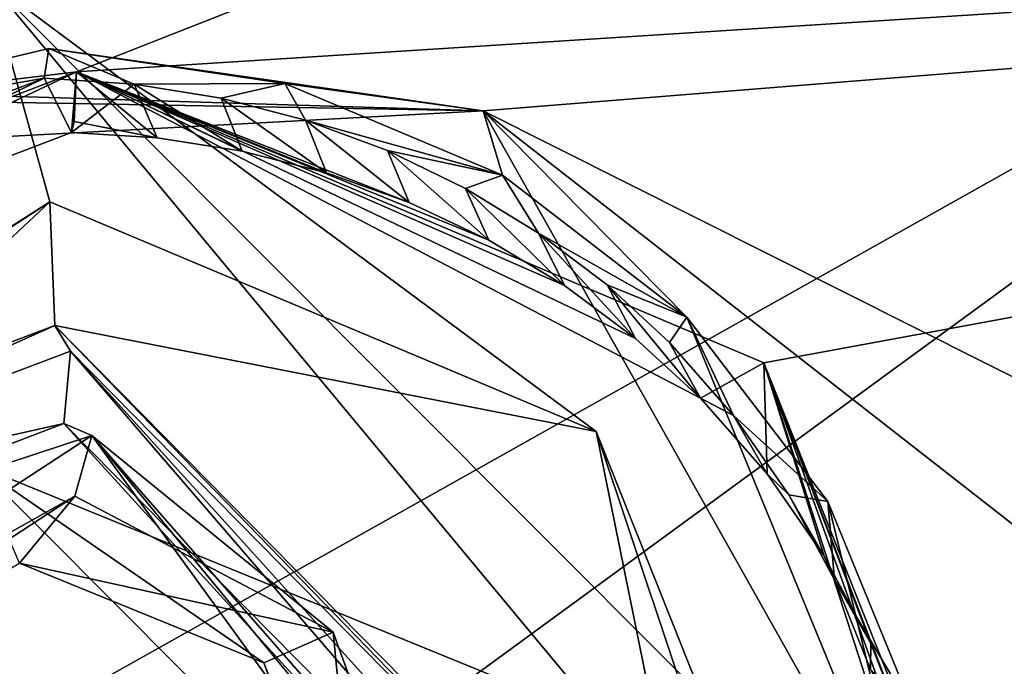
# Model space of a CAD drawing. Header units: millimetres. Extents: x -147 to 294, y -82 to 275.
# Tile 326 of 609: x 223.25 to 226.97, y 212.05 to 214.49. Entities that reach past the tile are written whole.
import ezdxf

# ---------------------------------------------------------------- set-up
doc = ezdxf.new("R2010")
doc.units = ezdxf.units.MM
doc.header["$LTSCALE"] = 67.506716
for name, color, linetype in [('1514', 7, 'CONTINUOUS'), ('1516', 7, 'CONTINUOUS'), ('1517', 7, 'CONTINUOUS'), ('1521', 7, 'CONTINUOUS'), ('1522', 7, 'CONTINUOUS'), ('1523', 7, 'CONTINUOUS'), ('1526', 7, 'CONTINUOUS'), ('1527', 7, 'CONTINUOUS'), ('1528', 7, 'CONTINUOUS'), ('1879', 7, 'CONTINUOUS'), ('2223', 7, 'CONTINUOUS'), ('2263', 7, 'CONTINUOUS'), ('2264', 7, 'CONTINUOUS'), ('2269', 7, 'CONTINUOUS'), ('2270', 7, 'CONTINUOUS'), ('2271', 7, 'CONTINUOUS'), ('2272', 7, 'CONTINUOUS'), ('756', 7, 'CONTINUOUS'), ('841', 7, 'CONTINUOUS')]:
    doc.layers.add(name, color=color, linetype=linetype)

msp = doc.modelspace()

# ---------------------------------------------------------------- linework, layer by layer
at = {"layer": '1514', "linetype": 'CONTINUOUS'}
for points in [[(223.1358, 214.6399, -12.0937), (226.2416, 211.5258, -13.161), (223.0931, 212.8104, -12.5241), (223.1358, 214.6399, -12.0937)], [(223.0931, 212.8104, -12.5241), (226.2416, 211.5258, -13.161), (224.372, 211.5258, -12.9641), (223.0931, 212.8104, -12.5241)]]:
    msp.add_3dface(points, dxfattribs=at)
at = {"layer": '1516', "linetype": 'CONTINUOUS'}
for points in [[(223.1358, 214.6399, -12.0937), (219.877, 211.5258, -12.4908), (223.3667, 213.8048, -9.7203), (223.1358, 214.6399, -12.0937)], [(226.2416, 211.5258, -13.161), (223.1358, 214.6399, -12.0937), (226.2346, 210.9117, -10.5478), (226.2416, 211.5258, -13.161)], [(226.2346, 210.9117, -10.5478), (223.1358, 214.6399, -12.0937), (225.4272, 212.9389, -10.0242), (226.2346, 210.9117, -10.5478)], [(225.4272, 212.9389, -10.0242), (223.1358, 214.6399, -12.0937), (223.3667, 213.8048, -9.7203), (225.4272, 212.9389, -10.0242)], [(219.877, 211.5258, -12.4908), (220.3597, 210.9879, -10.2533), (223.3667, 213.8048, -9.7203), (219.877, 211.5258, -12.4908)]]:
    msp.add_3dface(points, dxfattribs=at)
at = {"layer": '1517', "linetype": 'CONTINUOUS'}
for points in [[(223.3667, 213.8048, -9.7203), (220.3597, 210.9879, -10.2533), (221.5528, 212.6435, -9.5599), (223.3667, 213.8048, -9.7203)], [(223.3857, 213.3387, -9.4628), (223.3667, 213.8048, -9.7203), (221.5528, 212.6435, -9.5599), (223.3857, 213.3387, -9.4628)], [(225.4272, 212.9389, -10.0242), (223.3667, 213.8048, -9.7203), (223.3857, 213.3387, -9.4628), (225.4272, 212.9389, -10.0242)], [(225.8546, 210.8321, -10.1571), (225.4272, 212.9389, -10.0242), (223.3857, 213.3387, -9.4628), (225.8546, 210.8321, -10.1571)], [(226.2346, 210.9117, -10.5478), (225.4272, 212.9389, -10.0242), (226.1239, 210.8525, -10.2789), (226.2346, 210.9117, -10.5478)], [(226.1239, 210.8525, -10.2789), (225.4272, 212.9389, -10.0242), (225.8546, 210.8321, -10.1571), (226.1239, 210.8525, -10.2789)]]:
    msp.add_3dface(points, dxfattribs=at)
at = {"layer": '1521', "linetype": 'CONTINUOUS'}
for points in [[(221.6969, 212.5814, -9.5784), (223.4194, 212.9685, -9.8142), (223.4451, 213.2412, -9.4872), (221.6969, 212.5814, -9.5784)], [(223.4194, 212.9685, -9.8142), (225.4732, 210.8888, -10.3703), (223.4451, 213.2412, -9.4872), (223.4194, 212.9685, -9.8142)], [(225.609, 210.8485, -10.2087), (225.8166, 210.8325, -10.1551), (223.4451, 213.2412, -9.4872), (225.609, 210.8485, -10.2087)], [(225.4732, 210.8888, -10.3703), (225.609, 210.8485, -10.2087), (223.4451, 213.2412, -9.4872), (225.4732, 210.8888, -10.3703)], [(221.9147, 212.3939, -9.9108), (223.4194, 212.9685, -9.8142), (221.6969, 212.5814, -9.5784), (221.9147, 212.3939, -9.9108)]]:
    msp.add_3dface(points, dxfattribs=at)
at = {"layer": '1522', "linetype": 'CONTINUOUS'}
for points in [[(223.3857, 213.3387, -9.4628), (221.5528, 212.6435, -9.5599), (221.6969, 212.5814, -9.5784), (223.3857, 213.3387, -9.4628)], [(223.3857, 213.3387, -9.4628), (221.6969, 212.5814, -9.5784), (223.4451, 213.2412, -9.4872), (223.3857, 213.3387, -9.4628)], [(225.8546, 210.8321, -10.1571), (223.3857, 213.3387, -9.4628), (225.8166, 210.8325, -10.1551), (225.8546, 210.8321, -10.1571)], [(225.8166, 210.8325, -10.1551), (223.3857, 213.3387, -9.4628), (223.4451, 213.2412, -9.4872), (225.8166, 210.8325, -10.1551)]]:
    msp.add_3dface(points, dxfattribs=at)
at = {"layer": '1523', "linetype": 'CONTINUOUS'}
for points in [[(223.4194, 212.9685, -9.8142), (221.9147, 212.3939, -9.9108), (223.5247, 212.9232, -10.6628), (223.4194, 212.9685, -9.8142)], [(225.4732, 210.8888, -10.3703), (223.4194, 212.9685, -9.8142), (225.1152, 211.1073, -11.2619), (225.4732, 210.8888, -10.3703)], [(225.1152, 211.1073, -11.2619), (223.4194, 212.9685, -9.8142), (223.5247, 212.9232, -10.6628), (225.1152, 211.1073, -11.2619)], [(223.5247, 212.9232, -10.6628), (221.9147, 212.3939, -9.9108), (221.4446, 211.5637, -10.7669), (223.5247, 212.9232, -10.6628)]]:
    msp.add_3dface(points, dxfattribs=at)
at = {"layer": '1526', "linetype": 'CONTINUOUS'}
for points in [[(223.5247, 212.9232, -10.6628), (221.4446, 211.5637, -10.7669), (223.4606, 212.6944, -10.9378), (223.5247, 212.9232, -10.6628)], [(224.4347, 212.1826, -11.162), (223.5247, 212.9232, -10.6628), (223.4606, 212.6944, -10.9378), (224.4347, 212.1826, -11.162)], [(225.1152, 211.1073, -11.2619), (223.5247, 212.9232, -10.6628), (224.9922, 211.1438, -11.4043), (225.1152, 211.1073, -11.2619)], [(223.5247, 212.9232, -10.6628), (224.8053, 211.1579, -11.4446), (224.9922, 211.1438, -11.4043), (223.5247, 212.9232, -10.6628)], [(224.8053, 211.1579, -11.4446), (223.5247, 212.9232, -10.6628), (224.4347, 212.1826, -11.162), (224.8053, 211.1579, -11.4446)], [(223.4606, 212.6944, -10.9378), (221.4446, 211.5637, -10.7669), (221.6989, 211.5441, -11.0257), (223.4606, 212.6944, -10.9378)]]:
    msp.add_3dface(points, dxfattribs=at)
at = {"layer": '1527', "linetype": 'CONTINUOUS'}
for points in [[(223.4606, 212.6944, -10.9378), (221.6989, 211.5441, -11.0257), (223.2521, 212.4425, -10.9757), (223.4606, 212.6944, -10.9378)], [(224.4347, 212.1826, -11.162), (223.4606, 212.6944, -10.9378), (223.2521, 212.4425, -10.9757), (224.4347, 212.1826, -11.162)], [(224.1732, 212.066, -11.1622), (224.4347, 212.1826, -11.162), (223.2521, 212.4425, -10.9757), (224.1732, 212.066, -11.1622)], [(224.535, 211.1579, -11.4161), (224.4347, 212.1826, -11.162), (224.1732, 212.066, -11.1622), (224.535, 211.1579, -11.4161)], [(224.8053, 211.1579, -11.4446), (224.4347, 212.1826, -11.162), (224.535, 211.1579, -11.4161), (224.8053, 211.1579, -11.4446)]]:
    msp.add_3dface(points, dxfattribs=at)
at = {"layer": '1528', "linetype": 'CONTINUOUS'}
for points in [[(223.0931, 212.8104, -12.5241), (224.372, 211.5258, -12.9641), (224.1732, 212.066, -11.1622), (223.0931, 212.8104, -12.5241)], [(223.0931, 212.8104, -12.5241), (224.1732, 212.066, -11.1622), (223.2521, 212.4425, -10.9757), (223.0931, 212.8104, -12.5241)], [(224.372, 211.5258, -12.9641), (224.535, 211.1579, -11.4161), (224.1732, 212.066, -11.1622), (224.372, 211.5258, -12.9641)]]:
    msp.add_3dface(points, dxfattribs=at)
at = {"layer": '1879', "linetype": 'CONTINUOUS'}
for points in [[(232.5623, 214.7563, -11.3568), (214.115, 214.4828, -10.711), (215.6296, 219.5454, -9.6485), (232.5623, 214.7563, -11.3568)], [(225.0009, 214.1485, -10.9905), (214.115, 214.4828, -10.711), (232.5623, 214.7563, -11.3568), (225.0009, 214.1485, -10.9905)], [(230.9499, 211.1595, -12.0552), (225.0009, 214.1485, -10.9905), (232.5623, 214.7563, -11.3568), (230.9499, 211.1595, -12.0552)], [(221.4861, 214.2106, -10.8442), (214.115, 214.4828, -10.711), (225.0009, 214.1485, -10.9905), (221.4861, 214.2106, -10.8442)], [(226.6623, 211.1959, -11.7605), (225.0009, 214.1485, -10.9905), (228.8075, 211.1751, -11.8967), (226.6623, 211.1959, -11.7605)], [(228.8075, 211.1751, -11.8967), (225.0009, 214.1485, -10.9905), (230.9499, 211.1595, -12.0552), (228.8075, 211.1751, -11.8967)]]:
    msp.add_3dface(points, dxfattribs=at)
at = {"layer": '2223', "linetype": 'CONTINUOUS'}
for points in [[(208.6201, 217.752, -7.7874), (213.2451, 213.012, -8.6932), (224.7528, 217.1607, -7.9809), (208.6201, 217.752, -7.7874)], [(224.7528, 217.1607, -7.9809), (213.2451, 213.012, -8.6932), (228.2363, 216.1705, -8.373), (224.7528, 217.1607, -7.9809)], [(213.2451, 213.012, -8.6932), (214.1912, 213.1747, -8.6462), (228.2363, 216.1705, -8.373), (213.2451, 213.012, -8.6932)], [(214.1912, 213.1747, -8.6462), (223.4673, 214.2947, -8.535), (228.2363, 216.1705, -8.373), (214.1912, 213.1747, -8.6462)], [(223.4673, 214.2947, -8.535), (236.529, 215.1275, -9.2907), (228.2363, 216.1705, -8.373), (223.4673, 214.2947, -8.535)], [(226.0595, 213.1977, -8.8962), (236.529, 215.1275, -9.2907), (223.4673, 214.2947, -8.535), (226.0595, 213.1977, -8.8962)], [(227.0693, 210.6551, -9.5444), (236.529, 215.1275, -9.2907), (226.0595, 213.1977, -8.8962), (227.0693, 210.6551, -9.5444)], [(220.8279, 213.2816, -8.6769), (223.4673, 214.2947, -8.535), (214.1912, 213.1747, -8.6462), (220.8279, 213.2816, -8.6769)]]:
    msp.add_3dface(points, dxfattribs=at)
at = {"layer": '2263', "linetype": 'CONTINUOUS'}
for points in [[(223.4673, 214.2947, -8.535), (220.8279, 213.2816, -8.6769), (221.0301, 213.142, -9.032), (223.4673, 214.2947, -8.535)], [(223.4492, 214.066, -8.8886), (223.4673, 214.2947, -8.535), (221.0301, 213.142, -9.032), (223.4492, 214.066, -8.8886)], [(223.4592, 214.1081, -8.6642), (223.4673, 214.2947, -8.535), (223.4492, 214.066, -8.8886), (223.4592, 214.1081, -8.6642)]]:
    msp.add_3dface(points, dxfattribs=at)
at = {"layer": '2264', "linetype": 'CONTINUOUS'}
for points in [[(223.4673, 214.2947, -8.535), (223.4592, 214.1081, -8.6642), (223.771, 214.0458, -8.9038), (223.4673, 214.2947, -8.535)], [(226.0595, 213.1977, -8.8962), (223.4673, 214.2947, -8.535), (225.8204, 213.0645, -9.2047), (226.0595, 213.1977, -8.8962)], [(225.8204, 213.0645, -9.2047), (223.4673, 214.2947, -8.535), (225.5747, 213.2893, -9.1429), (225.8204, 213.0645, -9.2047)], [(225.5747, 213.2893, -9.1429), (223.4673, 214.2947, -8.535), (225.307, 213.4888, -9.0866), (225.5747, 213.2893, -9.1429)], [(225.307, 213.4888, -9.0866), (223.4673, 214.2947, -8.535), (225.0216, 213.6603, -9.0363), (225.307, 213.4888, -9.0866)], [(225.0216, 213.6603, -9.0363), (223.4673, 214.2947, -8.535), (224.7213, 213.8027, -8.9926), (225.0216, 213.6603, -9.0363)], [(224.7213, 213.8027, -8.9926), (223.4673, 214.2947, -8.535), (224.41, 213.9147, -8.9558), (224.7213, 213.8027, -8.9926)], [(224.41, 213.9147, -8.9558), (223.4673, 214.2947, -8.535), (224.0923, 213.9956, -8.9261), (224.41, 213.9147, -8.9558)], [(224.0923, 213.9956, -8.9261), (223.4673, 214.2947, -8.535), (223.771, 214.0458, -8.9038), (224.0923, 213.9956, -8.9261)], [(223.4592, 214.1081, -8.6642), (223.4492, 214.066, -8.8886), (223.771, 214.0458, -8.9038), (223.4592, 214.1081, -8.6642)], [(226.0711, 212.7797, -9.281), (226.0595, 213.1977, -8.8962), (225.8204, 213.0645, -9.2047), (226.0711, 212.7797, -9.281)], [(227.0693, 210.6551, -9.5444), (226.0595, 213.1977, -8.8962), (226.744, 211.0803, -9.7104), (227.0693, 210.6551, -9.5444)], [(226.744, 211.0803, -9.7104), (226.0595, 213.1977, -8.8962), (226.6918, 211.4387, -9.6226), (226.744, 211.0803, -9.7104)], [(226.6918, 211.4387, -9.6226), (226.0595, 213.1977, -8.8962), (226.5979, 211.7933, -9.5344), (226.6918, 211.4387, -9.6226)], [(226.5979, 211.7933, -9.5344), (226.0595, 213.1977, -8.8962), (226.4622, 212.1391, -9.4471), (226.5979, 211.7933, -9.5344)], [(226.4622, 212.1391, -9.4471), (226.0595, 213.1977, -8.8962), (226.2861, 212.4693, -9.3622), (226.4622, 212.1391, -9.4471)], [(226.2861, 212.4693, -9.3622), (226.0595, 213.1977, -8.8962), (226.0711, 212.7797, -9.281), (226.2861, 212.4693, -9.3622)]]:
    msp.add_3dface(points, dxfattribs=at)
at = {"layer": '2269', "linetype": 'CONTINUOUS'}
for points in [[(223.3461, 214.2713, -9.8678), (221.0301, 213.142, -9.032), (220.9446, 213.3499, -9.9976), (223.3461, 214.2713, -9.8678)], [(223.4492, 214.066, -8.8886), (221.0301, 213.142, -9.032), (223.3461, 214.2713, -9.8678), (223.4492, 214.066, -8.8886)]]:
    msp.add_3dface(points, dxfattribs=at)
at = {"layer": '2270', "linetype": 'CONTINUOUS'}
for points in [[(223.3636, 214.3825, -9.8438), (223.3461, 214.2713, -9.8678), (221.6181, 213.9662, -9.8775), (223.3636, 214.3825, -9.8438)], [(223.6852, 214.2489, -9.8859), (223.3461, 214.2713, -9.8678), (223.3636, 214.3825, -9.8438), (223.6852, 214.2489, -9.8859)], [(224.2532, 214.2515, -9.9087), (223.6852, 214.2489, -9.8859), (223.3636, 214.3825, -9.8438), (224.2532, 214.2515, -9.9087)], [(223.3461, 214.2713, -9.8678), (220.9446, 213.3499, -9.9976), (221.6181, 213.9662, -9.8775), (223.3461, 214.2713, -9.8678)], [(224.0132, 214.1961, -9.9109), (223.6852, 214.2489, -9.8859), (224.2532, 214.2515, -9.9087), (224.0132, 214.1961, -9.9109)], [(224.3306, 214.1128, -9.9428), (224.0132, 214.1961, -9.9109), (224.2532, 214.2515, -9.9087), (224.3306, 214.1128, -9.9428)], [(225.0731, 213.9053, -10.0225), (224.3306, 214.1128, -9.9428), (224.2532, 214.2515, -9.9087), (225.0731, 213.9053, -10.0225)], [(224.6395, 213.9982, -9.9819), (224.3306, 214.1128, -9.9428), (225.0731, 213.9053, -10.0225), (224.6395, 213.9982, -9.9819)], [(224.934, 213.8553, -10.0272), (224.6395, 213.9982, -9.9819), (225.0731, 213.9053, -10.0225), (224.934, 213.8553, -10.0272)], [(225.2094, 213.6866, -10.078), (224.934, 213.8553, -10.0272), (225.0731, 213.9053, -10.0225), (225.2094, 213.6866, -10.078)], [(225.7686, 213.3694, -10.177), (225.2094, 213.6866, -10.078), (225.0731, 213.9053, -10.0225), (225.7686, 213.3694, -10.177)], [(225.4678, 213.4913, -10.1345), (225.2094, 213.6866, -10.078), (225.7686, 213.3694, -10.177), (225.4678, 213.4913, -10.1345)], [(225.7038, 213.274, -10.1954), (225.4678, 213.4913, -10.1345), (225.7686, 213.3694, -10.177), (225.7038, 213.274, -10.1954)], [(225.9446, 212.9994, -10.2703), (225.7038, 213.274, -10.1954), (225.7686, 213.3694, -10.177), (225.9446, 212.9994, -10.2703)], [(226.3006, 212.6751, -10.3634), (225.9446, 212.9994, -10.2703), (225.7686, 213.3694, -10.177), (226.3006, 212.6751, -10.3634)], [(226.1535, 212.6996, -10.35), (225.9446, 212.9994, -10.2703), (226.3006, 212.6751, -10.3634), (226.1535, 212.6996, -10.35)], [(226.3253, 212.3801, -10.433), (226.1535, 212.6996, -10.35), (226.3006, 212.6751, -10.3634), (226.3253, 212.3801, -10.433)], [(226.6336, 211.8612, -10.5711), (226.3253, 212.3801, -10.433), (226.3006, 212.6751, -10.3634), (226.6336, 211.8612, -10.5711)], [(226.4611, 212.041, -10.5194), (226.3253, 212.3801, -10.433), (226.6336, 211.8612, -10.5711), (226.4611, 212.041, -10.5194)]]:
    msp.add_3dface(points, dxfattribs=at)
at = {"layer": '2271', "linetype": 'CONTINUOUS'}
for points in [[(223.4492, 214.066, -8.8886), (223.3461, 214.2713, -9.8678), (223.6852, 214.2489, -9.8859), (223.4492, 214.066, -8.8886)], [(223.771, 214.0458, -8.9038), (223.4492, 214.066, -8.8886), (223.6852, 214.2489, -9.8859), (223.771, 214.0458, -8.9038)], [(224.0923, 213.9956, -8.9261), (223.771, 214.0458, -8.9038), (223.6852, 214.2489, -9.8859), (224.0923, 213.9956, -8.9261)], [(224.0923, 213.9956, -8.9261), (223.6852, 214.2489, -9.8859), (224.0132, 214.1961, -9.9109), (224.0923, 213.9956, -8.9261)], [(224.41, 213.9147, -8.9558), (224.0923, 213.9956, -8.9261), (224.0132, 214.1961, -9.9109), (224.41, 213.9147, -8.9558)], [(224.41, 213.9147, -8.9558), (224.0132, 214.1961, -9.9109), (224.3306, 214.1128, -9.9428), (224.41, 213.9147, -8.9558)], [(224.7213, 213.8027, -8.9926), (224.41, 213.9147, -8.9558), (224.3306, 214.1128, -9.9428), (224.7213, 213.8027, -8.9926)], [(224.7213, 213.8027, -8.9926), (224.3306, 214.1128, -9.9428), (224.6395, 213.9982, -9.9819), (224.7213, 213.8027, -8.9926)], [(225.0216, 213.6603, -9.0363), (224.7213, 213.8027, -8.9926), (224.6395, 213.9982, -9.9819), (225.0216, 213.6603, -9.0363)], [(225.0216, 213.6603, -9.0363), (224.6395, 213.9982, -9.9819), (224.934, 213.8553, -10.0272), (225.0216, 213.6603, -9.0363)], [(225.307, 213.4888, -9.0866), (225.0216, 213.6603, -9.0363), (224.934, 213.8553, -10.0272), (225.307, 213.4888, -9.0866)], [(225.307, 213.4888, -9.0866), (224.934, 213.8553, -10.0272), (225.2094, 213.6866, -10.078), (225.307, 213.4888, -9.0866)], [(225.5747, 213.2893, -9.1429), (225.307, 213.4888, -9.0866), (225.2094, 213.6866, -10.078), (225.5747, 213.2893, -9.1429)], [(225.5747, 213.2893, -9.1429), (225.2094, 213.6866, -10.078), (225.4678, 213.4913, -10.1345), (225.5747, 213.2893, -9.1429)], [(225.8204, 213.0645, -9.2047), (225.5747, 213.2893, -9.1429), (225.4678, 213.4913, -10.1345), (225.8204, 213.0645, -9.2047)], [(225.8204, 213.0645, -9.2047), (225.4678, 213.4913, -10.1345), (225.7038, 213.274, -10.1954), (225.8204, 213.0645, -9.2047)], [(225.8204, 213.0645, -9.2047), (225.7038, 213.274, -10.1954), (225.9446, 212.9994, -10.2703), (225.8204, 213.0645, -9.2047)], [(226.0711, 212.7797, -9.281), (225.8204, 213.0645, -9.2047), (225.9446, 212.9994, -10.2703), (226.0711, 212.7797, -9.281)], [(226.0711, 212.7797, -9.281), (225.9446, 212.9994, -10.2703), (226.1535, 212.6996, -10.35), (226.0711, 212.7797, -9.281)], [(226.2861, 212.4693, -9.3622), (226.0711, 212.7797, -9.281), (226.1535, 212.6996, -10.35), (226.2861, 212.4693, -9.3622)], [(226.2861, 212.4693, -9.3622), (226.1535, 212.6996, -10.35), (226.3253, 212.3801, -10.433), (226.2861, 212.4693, -9.3622)], [(226.4622, 212.1391, -9.4471), (226.2861, 212.4693, -9.3622), (226.3253, 212.3801, -10.433), (226.4622, 212.1391, -9.4471)], [(226.4622, 212.1391, -9.4471), (226.3253, 212.3801, -10.433), (226.4611, 212.041, -10.5194), (226.4622, 212.1391, -9.4471)], [(226.5979, 211.7933, -9.5344), (226.4622, 212.1391, -9.4471), (226.4611, 212.041, -10.5194), (226.5979, 211.7933, -9.5344)]]:
    msp.add_3dface(points, dxfattribs=at)
at = {"layer": '2272', "linetype": 'CONTINUOUS'}
for points in [[(225.0009, 214.1485, -10.9905), (223.3636, 214.3825, -9.8438), (221.6181, 213.9662, -9.8775), (225.0009, 214.1485, -10.9905)], [(225.0009, 214.1485, -10.9905), (224.2532, 214.2515, -9.9087), (223.3636, 214.3825, -9.8438), (225.0009, 214.1485, -10.9905)], [(225.0009, 214.1485, -10.9905), (225.0731, 213.9053, -10.0225), (224.2532, 214.2515, -9.9087), (225.0009, 214.1485, -10.9905)], [(221.4861, 214.2106, -10.8442), (225.0009, 214.1485, -10.9905), (221.6181, 213.9662, -9.8775), (221.4861, 214.2106, -10.8442)], [(225.0009, 214.1485, -10.9905), (226.6623, 211.1959, -11.7605), (225.7686, 213.3694, -10.177), (225.0009, 214.1485, -10.9905)], [(225.0009, 214.1485, -10.9905), (225.7686, 213.3694, -10.177), (225.0731, 213.9053, -10.0225), (225.0009, 214.1485, -10.9905)], [(226.6623, 211.1959, -11.7605), (226.3006, 212.6751, -10.3634), (225.7686, 213.3694, -10.177), (226.6623, 211.1959, -11.7605)], [(226.6623, 211.1959, -11.7605), (226.6336, 211.8612, -10.5711), (226.3006, 212.6751, -10.3634), (226.6623, 211.1959, -11.7605)]]:
    msp.add_3dface(points, dxfattribs=at)
at = {"layer": '756', "linetype": 'CONTINUOUS'}
for points in [[(203.7495, 217.597, -36.6176), (233.1463, 217.9973, -41.4154), (205.8603, 198.0519, -41.5524), (203.7495, 217.597, -36.6176)], [(205.8603, 198.0519, -41.5524), (233.1463, 217.9973, -41.4154), (233.0867, 215.7393, -41.982), (205.8603, 198.0519, -41.5524)], [(205.8603, 198.0519, -41.5524), (233.0867, 215.7393, -41.982), (233.0288, 213.5032, -42.5312), (205.8603, 198.0519, -41.5524)], [(205.8603, 198.0519, -41.5524), (233.0288, 213.5032, -42.5312), (232.873, 207.2223, -44.0111), (205.8603, 198.0519, -41.5524)]]:
    msp.add_3dface(points, dxfattribs=at)
at = {"layer": '841', "linetype": 'CONTINUOUS'}
for points in [[(204.8363, 217.3552, -35.3042), (208.1938, 203.3747, -38.9809), (233.3241, 217.4829, -39.7272), (204.8363, 217.3552, -35.3042)], [(208.1938, 203.3747, -38.9809), (218.4821, 193.8521, -42.4219), (233.3241, 217.4829, -39.7272), (208.1938, 203.3747, -38.9809)], [(233.3241, 217.4829, -39.7272), (218.4821, 193.8521, -42.4219), (220.2457, 194.2543, -42.6505), (233.3241, 217.4829, -39.7272)], [(232.8631, 195.6147, -44.1057), (233.3241, 217.4829, -39.7272), (220.2457, 194.2543, -42.6505), (232.8631, 195.6147, -44.1057)]]:
    msp.add_3dface(points, dxfattribs=at)

doc.saveas('drawing.dxf')
